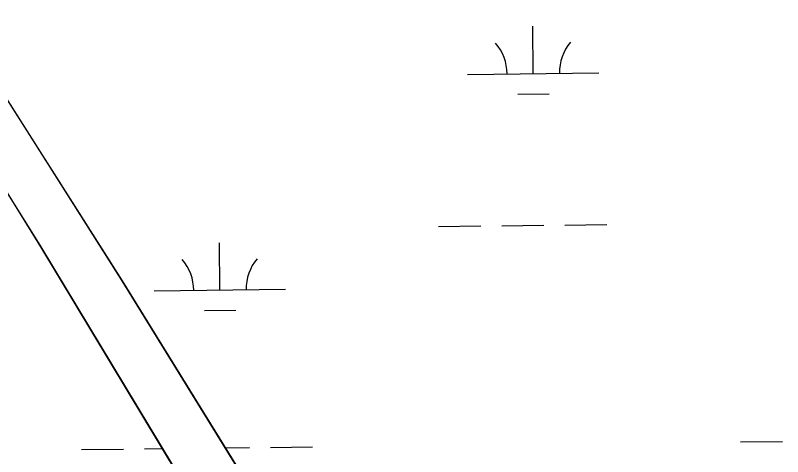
# Model space of a CAD drawing. Extents: x 3684037 to 3722149, y 433263 to 459021.
# Drawn here: x 3709603 to 3710187, y 455716 to 456052 of the extents above; entities that cross this region are included whole.
import ezdxf

# ---------------------------------------------------------------- set-up
doc = ezdxf.new("R2010")
doc.units = 0
doc.layers.add('V-TOPO-SHOR', color=7, linetype='Continuous')
doc.layers.add('V-WETL-SWMP', color=7, linetype='Continuous')

msp = doc.modelspace()

# ---------------------------------------------------------------- linework, layer by layer
at = {"layer": 'V-TOPO-SHOR'}
for points in [[(3709516.18, 456113.82), (3709684.1, 455849.84), (3709855.18, 455573.35), (3709976.1, 455370.95), (3709981.13, 455359.48), (3709983.69, 455351.23), (3709984.68, 455345.51), (3709984.36, 455340.74), (3709982.95, 455333.73), (3709978.93, 455319.32), (3709964.13, 455246.81), (3709961.66, 455239.81), (3709958.95, 455235.6), (3709955.45, 455231.53), (3709952.49, 455227.99), (3709950.34, 455225.63), (3709947.78, 455222.08), (3709945.35, 455218.79), (3709942.79, 455214.84), (3709941.16, 455211.55), (3709940.45, 455207.97), (3709941.08, 455205.45), (3709943.05, 455203.7), (3709964.53, 455209.25)], [(3709518.48, 456041.37), (3709622.2, 455875.91), (3709777.87, 455618.18)]]:
    msp.add_lwpolyline(points, dxfattribs=at)
at = {"layer": 'V-WETL-SWMP'}
for p, q in [((3709684.1, 455849.84), (3709516.17, 456113.82)), ((3709997.21, 456007.55), (3709996.79, 456043.54)), ((3709622.2, 455875.91), (3709518.48, 456041.37)), ((3709947.22, 456006.97), (3710047.21, 456008.13)), ((3709985.39, 455991.98), (3710009.39, 455992.26)), ((3709925.15, 455891.27), (3709957.15, 455891.64)), ((3709973.15, 455891.83), (3710005.15, 455892.2)), ((3710021.15, 455892.39), (3710053.14, 455892.76)), ((3709777.87, 455618.18), (3709622.2, 455875.91)), ((3709758.64, 455842.9), (3709758.22, 455878.9)), ((3709855.18, 455573.35), (3709684.1, 455849.84)), ((3709708.64, 455842.32), (3709808.64, 455843.48)), ((3709746.82, 455827.33), (3709770.82, 455827.61)), ((3709701.2, 455722.15), (3709714.98, 455722.31)), ((3709762.67, 455722.87), (3709781.19, 455723.08)), ((3709797.19, 455723.27), (3709829.19, 455723.64)), ((3710155.07, 455727.43), (3710187.07, 455727.8)), ((3709653.2, 455721.59), (3709685.2, 455721.96))]:
    msp.add_line(p, q, dxfattribs=at)
for centre, start, end in [((3709941.97, 456007.38), 359.89487, 41.43853), ((3710052.45, 456008.66), 139.89486, 181.43852), ((3709703.39, 455842.73), 359.89487, 41.43853), ((3709813.87, 455844.02), 139.89486, 181.43852)]:
    msp.add_arc(centre, 35.25, start, end, dxfattribs=at)

doc.saveas('drawing.dxf')
